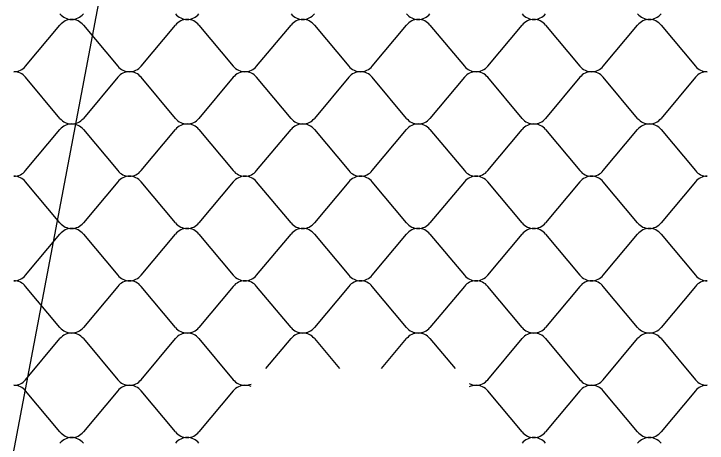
# Model space of a CAD drawing. Extents: x 638850 to 644908, y 297188 to 298900.
# Drawn here: x 640171.18 to 640216, y 297867.23 to 297894.99 of the extents above; entities that cross this region are included whole.
import ezdxf

# ---------------------------------------------------------------- set-up
doc = ezdxf.new("R2010")
doc.units = 0
doc.layers.add('1', color=7, linetype='Continuous')
doc.layers.add('5', color=7, linetype='Continuous')

msp = doc.modelspace()

# ---------------------------------------------------------------- linework, layer by layer
at = {"layer": '1'}
msp.add_line((640198.201, 298009.523), (640159.75, 297806.426), dxfattribs=at)
at = {"layer": '5'}
for p, q in [((640171.937, 297891.606), (640174.159, 297894.263)), ((640175.672, 297894.263), (640177.895, 297891.606)), ((640179.407, 297891.606), (640181.63, 297894.263)), ((640183.142, 297894.263), (640185.365, 297891.606)), ((640186.877, 297891.606), (640189.1, 297894.263)), ((640190.612, 297894.263), (640192.835, 297891.606)), ((640194.348, 297891.606), (640196.571, 297894.263)), ((640198.083, 297894.263), (640200.306, 297891.606)), ((640201.819, 297891.606), (640204.041, 297894.263)), ((640205.554, 297894.263), (640207.777, 297891.606)), ((640209.289, 297891.606), (640211.511, 297894.263)), ((640213.024, 297894.263), (640215.247, 297891.606)), ((640174.159, 297888.227), (640171.937, 297890.883)), ((640177.895, 297890.883), (640175.672, 297888.227)), ((640181.63, 297888.227), (640179.407, 297890.883)), ((640185.365, 297890.883), (640183.142, 297888.227)), ((640189.1, 297888.227), (640186.877, 297890.883)), ((640192.835, 297890.883), (640190.612, 297888.227)), ((640196.571, 297888.227), (640194.348, 297890.883)), ((640200.306, 297890.883), (640198.083, 297888.227)), ((640204.041, 297888.227), (640201.819, 297890.883)), ((640207.777, 297890.883), (640205.554, 297888.227)), ((640211.511, 297888.227), (640209.289, 297890.883)), ((640215.247, 297890.883), (640213.024, 297888.227)), ((640171.937, 297884.847), (640174.159, 297887.504)), ((640175.672, 297887.504), (640177.895, 297884.847)), ((640179.407, 297884.847), (640181.63, 297887.504)), ((640183.142, 297887.504), (640185.365, 297884.847)), ((640186.877, 297884.847), (640189.1, 297887.504)), ((640190.612, 297887.504), (640192.835, 297884.847)), ((640194.348, 297884.847), (640196.571, 297887.504)), ((640198.083, 297887.504), (640200.306, 297884.847)), ((640201.819, 297884.847), (640204.041, 297887.504)), ((640205.554, 297887.504), (640207.777, 297884.847)), ((640209.289, 297884.847), (640211.511, 297887.504)), ((640213.024, 297887.504), (640215.247, 297884.847)), ((640174.159, 297881.468), (640171.937, 297884.125)), ((640177.895, 297884.125), (640175.672, 297881.468)), ((640181.63, 297881.468), (640179.407, 297884.125)), ((640185.365, 297884.125), (640183.142, 297881.468)), ((640189.1, 297881.468), (640186.877, 297884.125)), ((640192.835, 297884.125), (640190.612, 297881.468)), ((640196.571, 297881.468), (640194.348, 297884.125)), ((640200.306, 297884.125), (640198.083, 297881.468)), ((640204.041, 297881.468), (640201.819, 297884.125)), ((640207.777, 297884.125), (640205.554, 297881.468)), ((640211.511, 297881.468), (640209.289, 297884.125)), ((640215.247, 297884.125), (640213.024, 297881.468)), ((640171.937, 297878.088), (640174.159, 297880.745)), ((640175.672, 297880.745), (640177.895, 297878.088)), ((640179.407, 297878.088), (640181.63, 297880.745)), ((640183.142, 297880.745), (640185.365, 297878.088)), ((640186.877, 297878.088), (640189.1, 297880.745)), ((640190.612, 297880.745), (640192.835, 297878.088)), ((640194.348, 297878.088), (640196.571, 297880.745)), ((640198.083, 297880.745), (640200.306, 297878.088)), ((640201.819, 297878.088), (640204.041, 297880.745)), ((640205.554, 297880.745), (640207.777, 297878.088)), ((640209.289, 297878.088), (640211.511, 297880.745)), ((640213.024, 297880.745), (640215.247, 297878.088)), ((640174.159, 297874.709), (640171.937, 297877.365)), ((640177.895, 297877.365), (640175.672, 297874.709)), ((640181.63, 297874.709), (640179.407, 297877.365)), ((640185.365, 297877.365), (640183.142, 297874.709)), ((640189.1, 297874.709), (640186.877, 297877.365)), ((640192.835, 297877.365), (640190.612, 297874.709)), ((640196.571, 297874.709), (640194.348, 297877.365)), ((640200.306, 297877.365), (640198.083, 297874.709)), ((640204.041, 297874.709), (640201.819, 297877.365)), ((640207.777, 297877.365), (640205.554, 297874.709)), ((640211.511, 297874.709), (640209.289, 297877.365)), ((640215.247, 297877.365), (640213.024, 297874.709)), ((640171.937, 297871.329), (640174.159, 297873.985)), ((640175.672, 297873.985), (640177.895, 297871.329)), ((640179.407, 297871.329), (640181.63, 297873.985)), ((640183.142, 297873.985), (640185.365, 297871.329)), ((640187.477, 297872.046), (640189.1, 297873.985)), ((640190.612, 297873.985), (640192.234, 297872.046)), ((640194.948, 297872.046), (640196.571, 297873.985)), ((640198.083, 297873.985), (640199.705, 297872.046)), ((640201.819, 297871.329), (640204.041, 297873.985)), ((640205.554, 297873.985), (640207.777, 297871.329)), ((640209.289, 297871.329), (640211.511, 297873.985)), ((640213.024, 297873.985), (640215.247, 297871.329)), ((640174.159, 297867.949), (640171.937, 297870.606)), ((640177.895, 297870.606), (640175.672, 297867.949)), ((640181.63, 297867.949), (640179.407, 297870.606)), ((640185.365, 297870.606), (640183.142, 297867.949)), ((640204.041, 297867.949), (640201.819, 297870.606)), ((640207.777, 297870.606), (640205.554, 297867.949)), ((640211.511, 297867.949), (640209.289, 297870.606)), ((640215.247, 297870.606), (640213.024, 297867.949))]:
    msp.add_line(p, q, dxfattribs=at)
for centre, start, end in [((640174.916, 297895.596), 218.9482, 270), ((640174.916, 297895.596), 270, 321.0518), ((640182.386, 297895.596), 218.9482, 270), ((640182.386, 297895.596), 270, 321.0518), ((640189.856, 297895.596), 218.9482, 270), ((640189.856, 297895.596), 270, 321.0518), ((640197.327, 297895.596), 218.9482, 270), ((640197.327, 297895.596), 270, 321.0518), ((640204.798, 297895.596), 218.9482, 270), ((640204.798, 297895.596), 270, 321.0518), ((640212.268, 297895.596), 218.9482, 270), ((640212.268, 297895.596), 270, 321.0518), ((640174.916, 297893.651), 90, 141.0518), ((640174.916, 297893.651), 38.9482, 90), ((640182.386, 297893.651), 90, 141.0518), ((640182.386, 297893.651), 38.9482, 90), ((640189.856, 297893.651), 90, 141.0518), ((640189.856, 297893.651), 38.9482, 90), ((640197.327, 297893.651), 90, 141.0518), ((640197.327, 297893.651), 38.9482, 90), ((640204.798, 297893.651), 90, 141.0518), ((640204.798, 297893.651), 38.9482, 90), ((640212.268, 297893.651), 90, 141.0518), ((640212.268, 297893.651), 38.9482, 90), ((640171.18, 297892.217), 270, 321.0518), ((640178.651, 297892.217), 218.9482, 270), ((640178.651, 297892.217), 270, 321.0518), ((640186.121, 297892.217), 218.9482, 270), ((640186.121, 297892.217), 270, 321.0518), ((640193.591, 297892.217), 218.9482, 270), ((640193.592, 297892.217), 270, 321.0518), ((640201.062, 297892.217), 218.9482, 270), ((640201.062, 297892.217), 270, 321.0518), ((640208.533, 297892.217), 218.9482, 270), ((640208.533, 297892.217), 270, 321.0518), ((640216.003, 297892.217), 218.9482, 270), ((640171.18, 297890.272), 38.9482, 90), ((640178.651, 297890.272), 90, 141.0518), ((640178.651, 297890.272), 38.9482, 90), ((640186.121, 297890.272), 90, 141.0518), ((640186.121, 297890.272), 38.9482, 90), ((640193.591, 297890.272), 90, 141.0518), ((640193.592, 297890.272), 38.9482, 90), ((640201.062, 297890.272), 90, 141.0518), ((640201.062, 297890.272), 38.9482, 90), ((640208.533, 297890.272), 90, 141.0518), ((640208.533, 297890.272), 38.9482, 90), ((640216.003, 297890.272), 90, 141.0518), ((640174.916, 297888.838), 218.9482, 270), ((640174.916, 297888.838), 270, 321.0518), ((640182.386, 297888.838), 218.9482, 270), ((640182.386, 297888.838), 270, 321.0518), ((640189.856, 297888.838), 218.9482, 270), ((640189.856, 297888.838), 270, 321.0518), ((640197.327, 297888.838), 218.9482, 270), ((640197.327, 297888.838), 270, 321.0518), ((640204.798, 297888.838), 218.9482, 270), ((640204.798, 297888.838), 270, 321.0518), ((640212.268, 297888.838), 218.9482, 270), ((640212.268, 297888.838), 270, 321.0518), ((640174.916, 297886.893), 90, 141.0518), ((640174.916, 297886.893), 38.9482, 90), ((640182.386, 297886.893), 90, 141.0518), ((640182.386, 297886.893), 38.9482, 90), ((640189.856, 297886.893), 90, 141.0518), ((640189.856, 297886.893), 38.9482, 90), ((640197.327, 297886.893), 90, 141.0518), ((640197.327, 297886.893), 38.9482, 90), ((640204.798, 297886.893), 90, 141.0518), ((640204.798, 297886.893), 38.9482, 90), ((640212.268, 297886.893), 90, 141.0518), ((640212.268, 297886.893), 38.9482, 90), ((640171.18, 297885.459), 270, 321.0518), ((640178.651, 297885.459), 218.9482, 270), ((640178.651, 297885.459), 270, 321.0518), ((640186.121, 297885.459), 218.9482, 270), ((640186.121, 297885.459), 270, 321.0518), ((640193.591, 297885.459), 218.9482, 270), ((640193.592, 297885.459), 270, 321.0518), ((640201.062, 297885.459), 218.9482, 270), ((640201.062, 297885.459), 270, 321.0518), ((640208.533, 297885.459), 218.9482, 270), ((640208.533, 297885.459), 270, 321.0518), ((640216.003, 297885.459), 218.9482, 270), ((640171.18, 297883.513), 38.9482, 90), ((640178.651, 297883.513), 90, 141.0518), ((640178.651, 297883.513), 38.9482, 90), ((640186.121, 297883.513), 90, 141.0518), ((640186.121, 297883.513), 38.9482, 90), ((640193.591, 297883.513), 90, 141.0518), ((640193.592, 297883.513), 38.9482, 90), ((640201.062, 297883.513), 90, 141.0518), ((640201.062, 297883.513), 38.9482, 90), ((640208.533, 297883.513), 90, 141.0518), ((640208.533, 297883.513), 38.9482, 90), ((640216.003, 297883.513), 90, 141.0518), ((640174.916, 297882.079), 218.9482, 270), ((640174.916, 297882.079), 270, 321.0518), ((640182.386, 297882.079), 218.9482, 270), ((640182.386, 297882.079), 270, 321.0518), ((640189.856, 297882.079), 218.9482, 270), ((640189.856, 297882.079), 270, 321.0518), ((640197.327, 297882.079), 218.9482, 270), ((640197.327, 297882.079), 270, 321.0518), ((640204.798, 297882.079), 218.9482, 270), ((640204.798, 297882.079), 270, 321.0518), ((640212.268, 297882.079), 218.9482, 270), ((640212.268, 297882.079), 270, 321.0518), ((640174.916, 297880.133), 90, 141.0518), ((640174.916, 297880.133), 38.9482, 90), ((640182.386, 297880.133), 90, 141.0518), ((640182.386, 297880.133), 38.9482, 90), ((640189.856, 297880.133), 90, 141.0518), ((640189.856, 297880.133), 38.9482, 90), ((640197.327, 297880.133), 90, 141.0518), ((640197.327, 297880.133), 38.9482, 90), ((640204.798, 297880.133), 90, 141.0518), ((640204.798, 297880.133), 38.9482, 90), ((640212.268, 297880.133), 90, 141.0518), ((640212.268, 297880.133), 38.9482, 90), ((640171.18, 297878.699), 270, 321.0518), ((640171.18, 297876.754), 38.9482, 90), ((640178.651, 297878.699), 218.9482, 270), ((640178.651, 297876.754), 90, 141.0518), ((640178.651, 297878.699), 270, 321.0518), ((640178.651, 297876.754), 38.9482, 90), ((640186.121, 297878.699), 218.9482, 270), ((640186.121, 297876.754), 90, 141.0518), ((640186.121, 297878.699), 270, 321.0518), ((640186.121, 297876.754), 38.9482, 90), ((640193.591, 297878.699), 218.9482, 270), ((640193.591, 297876.754), 90, 141.0518), ((640193.592, 297878.699), 270, 321.0518), ((640193.592, 297876.754), 38.9482, 90), ((640201.062, 297878.699), 218.9482, 270), ((640201.062, 297876.754), 90, 141.0518), ((640201.062, 297878.699), 270, 321.0518), ((640201.062, 297876.754), 38.9482, 90), ((640208.533, 297878.699), 218.9482, 270), ((640208.533, 297876.754), 90, 141.0518), ((640208.533, 297878.699), 270, 321.0518), ((640208.533, 297876.754), 38.9482, 90), ((640216.003, 297878.699), 218.9482, 270), ((640216.003, 297876.754), 90, 141.0518), ((640174.916, 297875.32), 218.9482, 270), ((640174.916, 297875.32), 270, 321.0518), ((640182.386, 297875.32), 218.9482, 270), ((640182.386, 297875.32), 270, 321.0518), ((640189.856, 297875.32), 218.9482, 270), ((640189.856, 297875.32), 270, 321.0518), ((640197.327, 297875.32), 218.9482, 270), ((640197.327, 297875.32), 270, 321.0518), ((640204.798, 297875.32), 218.9482, 270), ((640204.798, 297875.32), 270, 321.0518), ((640212.268, 297875.32), 218.9482, 270), ((640212.268, 297875.32), 270, 321.0518), ((640174.916, 297873.374), 90, 141.0518), ((640174.916, 297873.374), 38.9482, 90), ((640182.386, 297873.374), 90, 141.0518), ((640182.386, 297873.374), 38.9482, 90), ((640189.856, 297873.374), 90, 141.0518), ((640189.856, 297873.374), 38.9482, 90), ((640197.327, 297873.374), 90, 141.0518), ((640197.327, 297873.374), 38.9482, 90), ((640204.798, 297873.374), 90, 141.0518), ((640204.798, 297873.374), 38.9482, 90), ((640212.268, 297873.374), 90, 141.0518), ((640212.268, 297873.374), 38.9482, 90), ((640171.18, 297871.94), 270, 321.0518), ((640171.18, 297869.995), 38.9482, 90), ((640178.651, 297871.94), 218.9482, 270), ((640178.651, 297869.995), 90, 141.0518), ((640178.651, 297871.94), 270, 321.0518), ((640178.651, 297869.995), 38.9482, 90), ((640186.121, 297871.94), 218.9482, 270), ((640186.121, 297869.995), 90, 141.0518), ((640186.121, 297871.94), 270, 293.7878), ((640186.121, 297869.995), 66.2122, 90), ((640201.062, 297871.94), 242.5082, 270), ((640201.062, 297869.995), 90, 117.4918), ((640201.062, 297871.94), 270, 321.0518), ((640201.062, 297869.995), 38.9482, 90), ((640208.533, 297871.94), 218.9482, 270), ((640208.533, 297869.995), 90, 141.0518), ((640208.533, 297871.94), 270, 321.0518), ((640208.533, 297869.995), 38.9482, 90), ((640216.003, 297871.94), 218.9482, 270), ((640216.003, 297869.995), 90, 141.0518), ((640174.916, 297868.56), 218.9482, 270), ((640174.916, 297868.56), 270, 321.0518), ((640182.386, 297868.56), 218.9482, 270), ((640182.386, 297868.56), 270, 321.0518), ((640204.798, 297868.56), 218.9482, 270), ((640204.798, 297868.56), 270, 321.0518), ((640212.268, 297868.56), 218.9482, 270), ((640212.268, 297868.56), 270, 321.0518), ((640174.916, 297866.615), 90, 141.0518), ((640174.916, 297866.615), 38.9482, 90), ((640182.386, 297866.615), 90, 141.0518), ((640182.386, 297866.615), 38.9482, 90), ((640204.798, 297866.615), 90, 141.0518), ((640204.798, 297866.615), 38.9482, 90), ((640212.268, 297866.615), 90, 141.0518), ((640212.268, 297866.615), 38.9482, 90)]:
    msp.add_arc(centre, 0.973, start, end, dxfattribs=at)

doc.saveas('drawing.dxf')
